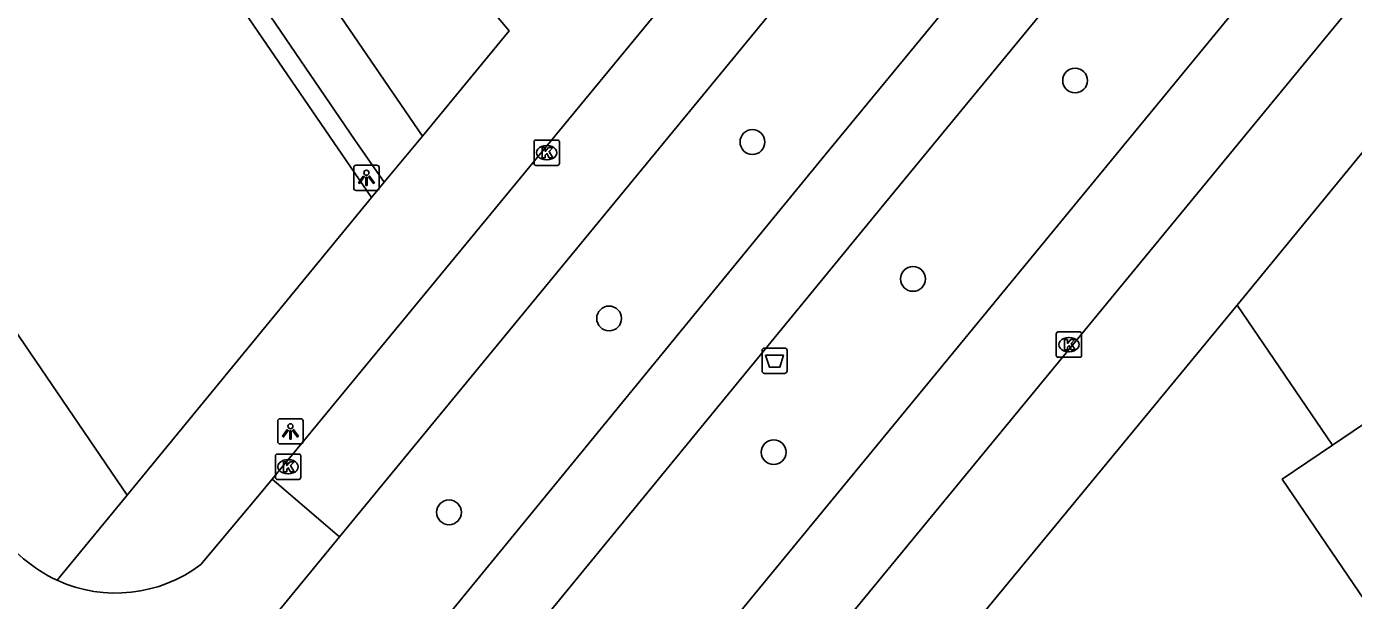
# Model space of a CAD drawing. Extents: x 155275 to 156263, y 382654 to 383635.
# Drawn here: x 155568.4 to 155620.8, y 382992.9 to 383015.6 of the extents above; entities that cross this region are included whole.
import ezdxf

# ---------------------------------------------------------------- set-up
doc = ezdxf.new("R2010")
doc.units = 0
for name, color, linetype in [('IMGEO_Afvalbak', 7, 'Continuous'), ('IMGEO_Boom', 7, 'Continuous'), ('IMGEO_Fietspad_gesloten', 7, 'Continuous'), ('IMGEO_Groenvoorziening', 7, 'Continuous'), ('IMGEO_Haag', 7, 'Continuous'), ('IMGEO_Kolk', 7, 'Continuous'), ('IMGEO_Lichtpunt', 7, 'Continuous'), ('IMGEO_Pand', 7, 'Continuous'), ('IMGEO_Rijbaan_lokaal_gesloten', 7, 'Continuous'), ('IMGEO_Rijbaan_lokaal_open', 7, 'Continuous'), ('IMGEO_Voetpad_open', 7, 'Continuous')]:
    doc.layers.add(name, color=color, linetype=linetype)

msp = doc.modelspace()

# ---------------------------------------------------------------- linework, layer by layer
at = {"layer": 'IMGEO_Afvalbak'}
for p, q in [((155597.434, 383001.991), (155597.434, 383002.791)), ((155597.434, 383002.791), (155597.434, 383001.991)), ((155597.534, 383002.891), (155598.324, 383002.891)), ((155598.324, 383002.891), (155597.534, 383002.891)), ((155598.424, 383002.791), (155598.424, 383001.991)), ((155598.424, 383001.991), (155598.424, 383002.791)), ((155598.324, 383001.891), (155597.534, 383001.891)), ((155597.534, 383001.891), (155598.324, 383001.891))]:
    msp.add_line(p, q, dxfattribs=at)
msp.add_lwpolyline([(155597.577, 383002.605), (155598.281, 383002.605), (155598.132, 383002.135), (155597.726, 383002.135), (155597.577, 383002.605)], dxfattribs=at)
for centre, start, end in [((155597.534, 383002.791), 90, 180), ((155597.534, 383002.791), 90, 180), ((155598.324, 383002.791), 0, 90), ((155598.324, 383002.791), 360, 90), ((155597.534, 383001.991), 180, 270), ((155597.534, 383001.991), 180, 270), ((155598.324, 383001.991), 270, 0), ((155598.324, 383001.991), 270, 0)]:
    msp.add_arc(centre, 0.1, start, end, dxfattribs=at)
at = {"layer": 'IMGEO_Boom'}
for centre in [(155609.784, 383013.44), (155597.056, 383011.013), (155603.39, 383005.616), (155591.403, 383004.057), (155597.896, 382998.784), (155585.086, 382996.412)]:
    msp.add_circle(centre, 0.489, dxfattribs=at)
at = {"layer": 'IMGEO_Fietspad_gesloten'}
for points in [[(155706.581, 383139.306), (155702.643, 383134.878), (155693.747, 383124.076), (155661.118, 383084.828), (155644.459, 383064.506), (155599.926, 383010.505), (155576.394, 382981.806)], [(155578.449, 382979.563), (155602.123, 383008.412), (155669.504, 383090.181), (155696.136, 383122.234), (155702.244, 383129.715), (155705.062, 383133.055), (155708.331, 383136.749)]]:
    msp.add_lwpolyline(points, dxfattribs=at)
at = {"layer": 'IMGEO_Groenvoorziening'}
msp.add_lwpolyline([(155534.827, 383052.227), (155572.384, 382997.088)], dxfattribs=at)
at = {"layer": 'IMGEO_Haag'}
msp.add_lwpolyline([(155582.03, 383008.831), (155548.342, 383058.003), (155549, 383058.499)], dxfattribs=at)
at = {"layer": 'IMGEO_Kolk'}
for p, q in [((155588.442, 383010.167), (155588.442, 383011.019)), ((155588.517, 383011.093), (155589.369, 383011.093)), ((155588.93, 383010.873), (155588.955, 383010.873)), ((155589.443, 383011.019), (155589.443, 383010.167)), ((155589.369, 383010.093), (155588.517, 383010.093)), ((155588.953, 383010.313), (155588.928, 383010.313)), ((155609.041, 383002.6), (155609.041, 383003.452)), ((155609.116, 383003.526), (155609.968, 383003.526)), ((155609.529, 383003.306), (155609.554, 383003.306)), ((155610.042, 383003.452), (155610.042, 383002.6)), ((155609.552, 383002.746), (155609.527, 383002.746)), ((155609.968, 383002.526), (155609.116, 383002.526)), ((155578.238, 382997.782), (155578.238, 382998.634)), ((155578.313, 382998.708), (155579.165, 382998.708)), ((155579.239, 382998.634), (155579.239, 382997.782)), ((155578.726, 382998.488), (155578.751, 382998.488)), ((155579.165, 382997.708), (155578.313, 382997.708)), ((155578.749, 382997.928), (155578.724, 382997.928))]:
    msp.add_line(p, q, dxfattribs=at)
for points in [[(155588.442, 383010.167), (155588.442, 383011.019)], [(155588.517, 383011.093), (155589.369, 383011.093)], [(155588.763, 383010.793), (155588.886, 383010.793), (155588.886, 383010.642), (155589.016, 383010.793), (155589.18, 383010.793), (155589.034, 383010.642), (155589.187, 383010.393), (155589.035, 383010.393), (155588.95, 383010.557), (155588.886, 383010.49), (155588.886, 383010.393), (155588.763, 383010.393), (155588.763, 383010.793)], [(155589.443, 383011.019), (155589.443, 383010.167)], [(155589.369, 383010.093), (155588.517, 383010.093)], [(155609.041, 383002.6), (155609.041, 383003.452)], [(155609.116, 383003.526), (155609.968, 383003.526)], [(155610.042, 383003.452), (155610.042, 383002.6)], [(155609.362, 383003.226), (155609.485, 383003.226), (155609.485, 383003.075), (155609.615, 383003.226), (155609.779, 383003.226), (155609.633, 383003.075), (155609.786, 383002.826), (155609.634, 383002.826), (155609.549, 383002.99), (155609.485, 383002.923), (155609.485, 383002.826), (155609.362, 383002.826), (155609.362, 383003.226)], [(155609.968, 383002.526), (155609.116, 383002.526)], [(155578.238, 382997.782), (155578.238, 382998.634)], [(155578.313, 382998.708), (155579.165, 382998.708)], [(155579.239, 382998.634), (155579.239, 382997.782)], [(155578.559, 382998.408), (155578.682, 382998.408), (155578.682, 382998.257), (155578.812, 382998.408), (155578.976, 382998.408), (155578.83, 382998.257), (155578.983, 382998.008), (155578.831, 382998.008), (155578.746, 382998.172), (155578.682, 382998.105), (155578.682, 382998.008), (155578.559, 382998.008), (155578.559, 382998.408)], [(155579.165, 382997.708), (155578.313, 382997.708)]]:
    msp.add_lwpolyline(points, dxfattribs=at)
for centre, start, end in [((155588.519, 383011.017), 91.552, 178.448), ((155588.519, 383011.017), 91.552, 178.448), ((155589.367, 383011.017), 1.552, 88.448), ((155589.367, 383011.017), 1.552, 88.448), ((155588.519, 383010.169), 181.552, 268.448), ((155588.519, 383010.169), 181.552, 268.448), ((155589.367, 383010.169), 271.552, 358.448), ((155589.367, 383010.169), 271.552, 358.448), ((155609.118, 383003.45), 91.552, 178.448), ((155609.118, 383003.45), 91.552, 178.448), ((155609.966, 383003.45), 1.552, 88.448), ((155609.966, 383003.45), 1.552, 88.448), ((155609.118, 383002.602), 181.552, 268.448), ((155609.118, 383002.602), 181.552, 268.448), ((155609.966, 383002.602), 271.552, 358.448), ((155609.966, 383002.602), 271.552, 358.448), ((155578.315, 382998.632), 91.552, 178.448), ((155578.315, 382998.632), 91.552, 178.448), ((155579.163, 382998.632), 1.552, 88.448), ((155579.163, 382998.632), 1.552, 88.448), ((155578.315, 382997.784), 181.552, 268.448), ((155578.315, 382997.784), 181.552, 268.448), ((155579.163, 382997.784), 271.552, 358.448), ((155579.163, 382997.784), 271.552, 358.448)]:
    msp.add_arc(centre, 0.0765, start, end, dxfattribs=at)
for centre, major_axis, ratio, start_param, end_param in [((155588.929, 383010.593), (-0.387, 0.002), 0.722429, 4.712389, 7.853982), ((155588.954, 383010.593), (-0.39, 0.002), 0.717154, 1.570796, 4.712389), ((155609.528, 383003.026), (-0.387, 0.002), 0.722429, 4.712389, 7.853982), ((155609.553, 383003.026), (-0.39, 0.002), 0.717154, 1.570796, 4.712389), ((155578.725, 382998.208), (-0.387, 0.002), 0.722429, 4.712389, 7.853982), ((155578.75, 382998.208), (-0.39, 0.002), 0.717154, 1.570796, 4.712389)]:
    msp.add_ellipse(centre, major_axis=major_axis, ratio=ratio, start_param=start_param, end_param=end_param, dxfattribs=at)
at = {"layer": 'IMGEO_Lichtpunt'}
for p, q in [((155582.232, 383010.102), (155581.424, 383010.102)), ((155582.232, 383010.102), (155581.424, 383010.102)), ((155581.33, 383010.007), (155581.33, 383009.2)), ((155581.33, 383010.007), (155581.33, 383009.2)), ((155582.326, 383009.2), (155582.326, 383010.007)), ((155582.326, 383009.2), (155582.326, 383010.007)), ((155581.424, 383009.106), (155582.232, 383009.106)), ((155581.424, 383009.106), (155582.232, 383009.106)), ((155578.332, 383000.009), (155578.332, 382999.202)), ((155578.332, 383000.009), (155578.332, 382999.202)), ((155579.234, 383000.104), (155578.426, 383000.104)), ((155579.234, 383000.104), (155578.426, 383000.104)), ((155579.328, 382999.202), (155579.328, 383000.009)), ((155579.328, 382999.202), (155579.328, 383000.009)), ((155578.426, 382999.108), (155579.234, 382999.108)), ((155578.426, 382999.108), (155579.234, 382999.108))]:
    msp.add_line(p, q, dxfattribs=at)
for points in [[(155581.704, 383009.671), (155581.743, 383009.643), (155581.555, 383009.381), (155581.517, 383009.408), (155581.704, 383009.671)], [(155581.806, 383009.623), (155581.853, 383009.623), (155581.853, 383009.301), (155581.806, 383009.301), (155581.806, 383009.623)], [(155581.916, 383009.643), (155581.954, 383009.67), (155582.141, 383009.408), (155582.102, 383009.38), (155581.916, 383009.643)], [(155578.706, 382999.673), (155578.745, 382999.645), (155578.557, 382999.383), (155578.519, 382999.41), (155578.706, 382999.673)], [(155578.808, 382999.625), (155578.855, 382999.625), (155578.855, 382999.303), (155578.808, 382999.303), (155578.808, 382999.625)], [(155578.918, 382999.645), (155578.956, 382999.672), (155579.143, 382999.41), (155579.104, 382999.382), (155578.918, 382999.645)]]:
    msp.add_lwpolyline(points, dxfattribs=at)
for centre in [(155581.829, 383009.805), (155578.831, 382999.807)]:
    msp.add_circle(centre, 0.0994, dxfattribs=at)
for centre, start, end in [((155581.424, 383010.007), 90, 180), ((155581.424, 383010.007), 90, 180), ((155582.232, 383010.007), 0, 90), ((155582.232, 383010.007), 0, 90), ((155581.424, 383009.2), 180, 270), ((155581.424, 383009.2), 180, 270), ((155582.232, 383009.2), 270, 0), ((155582.232, 383009.2), 270, 360), ((155578.426, 383000.009), 90, 180), ((155578.426, 383000.009), 90, 180), ((155579.234, 383000.009), 0, 90), ((155579.234, 383000.009), 0, 90), ((155578.426, 382999.202), 180, 270), ((155578.426, 382999.202), 180, 270), ((155579.234, 382999.202), 270, 0), ((155579.234, 382999.202), 270, 360)]:
    msp.add_arc(centre, 0.0946, start, end, dxfattribs=at)
at = {"layer": 'IMGEO_Pand'}
for points in [[(155622.291, 383012.029), (155616.181, 383004.585)], [(155619.944, 382999.066), (155616.181, 383004.585)], [(155627.604, 383004.256), (155619.944, 382999.066)], [(155622.629, 382993.03), (155621.624, 382992.33), (155617.959, 382997.721), (155619.944, 382999.066)]]:
    msp.add_lwpolyline(points, dxfattribs=at)
at = {"layer": 'IMGEO_Rijbaan_lokaal_gesloten'}
for points in [[(155580.772, 382995.445), (155703.21, 383144.19)], [(155697.712, 383142.856), (155696.967, 383141.972), (155641.768, 383074.955), (155637.979, 383070.355), (155630.017, 383060.689), (155626.23, 383056.091), (155578.114, 382997.717)], [(155711.442, 383132.126), (155679.74, 383093.59), (155589.051, 382983.35)], [(155591.698, 382981.075), (155596.474, 382986.965), (155631.252, 383029.213), (155635.105, 383033.893), (155643.042, 383043.534), (155646.823, 383048.128), (155682.427, 383091.379), (155708.323, 383122.836)]]:
    msp.add_lwpolyline(points, dxfattribs=at)
at = {"layer": 'IMGEO_Rijbaan_lokaal_open'}
for points in [[(155578.114, 382997.717), (155577.605, 382997.112), (155575.298, 382994.352)], [(155578.114, 382997.717), (155580.772, 382995.445)], [(155580.772, 382995.445), (155576.965, 382990.82)]]:
    msp.add_lwpolyline(points, dxfattribs=at)
for centre, radius, start, end in [((155572.107, 382999.067), 5.884, 214.3026, 245.076), ((155571.941, 382998.804), 5.576, 245.4809, 307.0176)]:
    msp.add_arc(centre, radius, start, end, dxfattribs=at)
at = {"layer": 'IMGEO_Voetpad_open'}
for points in [[(155549, 383058.499), (155554.541, 383050.398), (155581.361, 383011.113), (155582.526, 383009.435)], [(155584.043, 383011.241), (155579.309, 383018.17), (155583.426, 383021.053)], [(155584.043, 383011.241), (155587.456, 383015.402), (155586.817, 383016.162)], [(155582.526, 383009.435), (155584.043, 383011.241)], [(155582.03, 383008.831), (155582.526, 383009.435)], [(155572.384, 382997.088), (155582.03, 383008.831)], [(155616.181, 383004.585), (155604.5, 382990.422)], [(155569.627, 382993.731), (155572.384, 382997.088)]]:
    msp.add_lwpolyline(points, dxfattribs=at)

doc.saveas('drawing.dxf')
